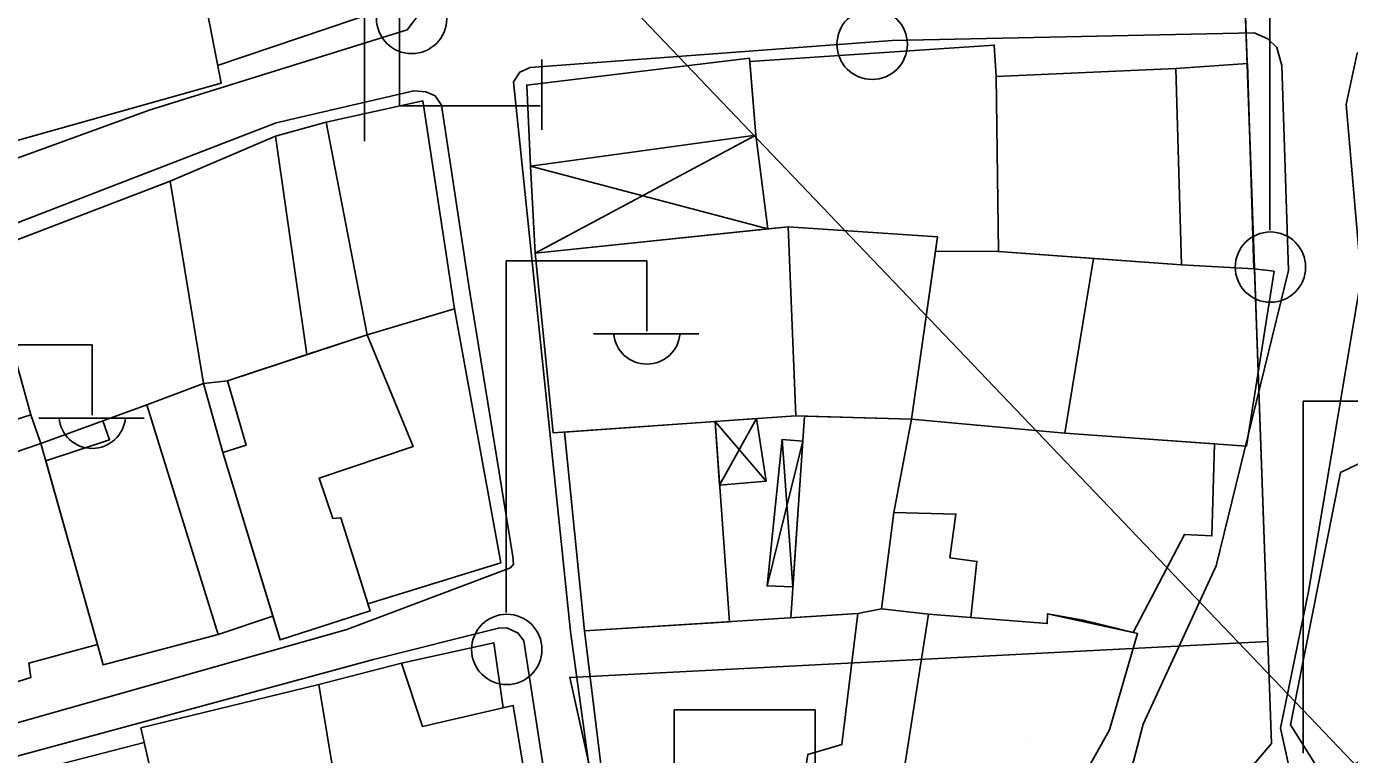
# Model space of a CAD drawing. Extents: x 417997 to 421451, y 4451742 to 4455216.
# Drawn here: x 419762.1 to 419827.9, y 4453416.7 to 4453452.9 of the extents above; entities that cross this region are included whole.
import ezdxf

# ---------------------------------------------------------------- set-up
doc = ezdxf.new("R2010")
doc.units = 0
for name, color, linetype in [('ADA', 7, 'Continuous'), ('ADAKENARI', 7, 'Continuous'), ('B_Mesken', 7, 'Continuous'), ('B_Sundurma', 7, 'Continuous'), ('B_Teras', 7, 'Continuous'), ('Default', 7, 'Continuous'), ('KALDIRIM', 7, 'Continuous'), ('PL_AYA_PARK_DINLENME', 7, 'Continuous'), ('PL_KON_MEV_350', 7, 'Continuous'), ('S_Elektrik_Diregi', 7, 'Continuous'), ('S_Telefon_Kulubesi', 7, 'Continuous'), ('SN_3_DERECE_KAYNAK_KORUMA', 7, 'Continuous'), ('TR_ORTAYOGUNKONUT', 7, 'Continuous'), ('TR_PARKALANI', 7, 'Continuous'), ('Yol_Kaldirim_kenari_bordurtasi', 7, 'Continuous'), ('Yol_Sose', 7, 'Continuous')]:
    doc.layers.add(name, color=color, linetype=linetype)

# ---------------------------------------------------------------- blocks, each defined once
blk = doc.blocks.new('POINT_DISPLAY')
at = {"layer": 'Default'}
blk.add_line((0, 0), (0, 0), dxfattribs=at)

msp = doc.modelspace()

# ---------------------------------------------------------------- linework, layer by layer
at = {"layer": 'ADA'}
for p, q in [((419823.797, 4453422.288), (419789.085, 4453420.499)), ((419823.797, 4453422.288), (419789.085, 4453420.499)), ((419789.085, 4453420.499), (419792.929, 4453403.24)), ((419789.085, 4453420.499), (419792.929, 4453403.24))]:
    msp.add_line(p, q, dxfattribs=at)
at = {"layer": 'ADAKENARI'}
for p, q in [((419821.364, 4453490.275), (419823.797, 4453422.288)), ((419821.364, 4453490.275), (419823.797, 4453422.288)), ((419823.797, 4453422.288), (419823.978, 4453417.212)), ((419823.797, 4453422.288), (419823.978, 4453417.212)), ((419823.978, 4453417.212), (419814.415, 4453405.961)), ((419823.978, 4453417.212), (419814.415, 4453405.961))]:
    msp.add_line(p, q, dxfattribs=at)
at = {"layer": 'B_Mesken'}
for points in [[(419769.355, 4453462.362), (419771.742, 4453450.053), (419761.182, 4453447.083), (419760.477, 4453451.309), (419759.361, 4453456.167), (419758.614, 4453459.309)], [(419798.034, 4453451.123), (419810.189, 4453451.946), (419810.288, 4453450.388), (419810.401, 4453441.68), (419807.262, 4453441.702), (419807.363, 4453442.411), (419799.936, 4453442.912), (419798.926, 4453442.807), (419798.329, 4453447.463)], [(419798.02, 4453451.295), (419798.329, 4453447.463), (419798.926, 4453442.807), (419787.36, 4453441.604), (419787.13, 4453445.92), (419786.942, 4453449.956)], [(419819.505, 4453441.023), (419823.092, 4453440.821), (419822.779, 4453451.036), (419819.214, 4453450.782), (419810.288, 4453450.388), (419810.401, 4453441.68)], [(419783.35, 4453438.836), (419781.778, 4453449.167), (419776.969, 4453448.108), (419774.453, 4453447.42), (419776.015, 4453436.552), (419779.009, 4453437.537)], [(419769.217, 4453445.182), (419774.453, 4453447.42), (419776.015, 4453436.552), (419772.069, 4453435.255), (419770.869, 4453435.119)], [(419770.869, 4453435.119), (419769.217, 4453445.182), (419760.028, 4453441.672), (419762.278, 4453433.555), (419762.779, 4453432.139), (419768.047, 4453434.05)], [(419799.936, 4453442.912), (419800.318, 4453433.504), (419788.249, 4453432.663), (419787.36, 4453441.604)], [(419807.363, 4453442.411), (419806.074, 4453433.348), (419800.318, 4453433.504), (419799.936, 4453442.912)], [(419757.354, 4453431.995), (419762.278, 4453433.555), (419760.028, 4453441.672), (419756.575, 4453440.577), (419751.562, 4453438.71), (419752.784, 4453434.475), (419754.343, 4453429.285), (419757.086, 4453430.189), (419757.721, 4453430.406)], [(419806.074, 4453433.348), (419807.262, 4453441.702), (419810.401, 4453441.68), (419815.123, 4453441.339), (419813.696, 4453432.645)], [(419813.696, 4453432.645), (419815.123, 4453441.339), (419819.505, 4453441.023), (419823.092, 4453440.821), (419824.108, 4453440.698), (419822.736, 4453432.003)], [(419779.009, 4453437.537), (419783.35, 4453438.836), (419785.646, 4453426.203), (419779.044, 4453424.152), (419779.153, 4453423.803), (419774.673, 4453422.363), (419774.31, 4453423.551), (419771.827, 4453431.684), (419772.987, 4453432.041), (419772.069, 4453435.255)], [(419763.022, 4453431.274), (419766.192, 4453432.313), (419765.855, 4453433.255), (419768.047, 4453434.05), (419770.869, 4453435.119), (419771.827, 4453431.684), (419774.31, 4453423.551), (419771.604, 4453422.625), (419765.874, 4453421.12), (419765.59, 4453422.126)], [(419800.748, 4453433.493), (419800.074, 4453423.459), (419803.401, 4453423.67), (419804.586, 4453423.904), (419806.929, 4453423.64), (419809.026, 4453423.475), (419812.824, 4453423.175), (419812.844, 4453423.663), (419817.099, 4453422.73), (419819.65, 4453427.606), (419821.011, 4453427.535), (419821.147, 4453432.116), (419813.696, 4453432.645), (419806.074, 4453433.348)], [(419796.305, 4453433.225), (419797.017, 4453423.266), (419789.819, 4453422.81), (419788.819, 4453432.703)], [(419757.086, 4453430.189), (419762.779, 4453432.139), (419765.59, 4453422.126), (419762.187, 4453421.212), (419762.286, 4453420.484), (419758.01, 4453419.146), (419757.075, 4453421.047), (419756.348, 4453423.207), (419754.343, 4453429.285)], [(419831.27, 4453432.539), (419837.652, 4453421.943), (419826.695, 4453415.323), (419824.924, 4453418.131), (419827.413, 4453430.695)], [(419791.926, 4453410.708), (419791.314, 4453410.606), (419789.819, 4453422.81), (419803.401, 4453423.67), (419802.614, 4453417.161), (419800.915, 4453416.67), (419800.683, 4453415.195), (419801.494, 4453414.596), (419800.932, 4453412.237), (419798.015, 4453411.844)], [(419806.929, 4453423.64), (419805.684, 4453415.705), (419804.662, 4453415.937), (419804.401, 4453412.287), (419812.69, 4453412.106), (419815.914, 4453417.885), (419817.317, 4453422.676), (419814.619, 4453423.345), (419812.844, 4453423.663), (419812.824, 4453423.175)], [(419780.708, 4453421.203), (419785.298, 4453422.218), (419785.774, 4453418.986), (419786.275, 4453419.103), (419787.72, 4453410.238), (419778.61, 4453408.027), (419776.604, 4453420.142)], [(419776.604, 4453420.142), (419778.61, 4453408.027), (419774.115, 4453406.717), (419773.965, 4453407.259), (419770.415, 4453406.388), (419767.754, 4453417.984)], [(419770.415, 4453406.388), (419760.574, 4453403.408), (419759.234, 4453415.021), (419767.922, 4453417.253)]]:
    msp.add_lwpolyline(points, close=True, dxfattribs=at)
at = {"layer": 'B_Sundurma'}
for p, q in [((419798.329, 4453447.463), (419787.36, 4453441.604)), ((419798.926, 4453442.807), (419787.13, 4453445.92)), ((419798.364, 4453433.368), (419796.532, 4453430.052)), ((419798.842, 4453430.264), (419796.305, 4453433.225)), ((419800.665, 4453432.245), (419798.891, 4453425.051)), ((419799.641, 4453432.33), (419800.178, 4453424.996))]:
    msp.add_line(p, q, dxfattribs=at)
for points in [[(419798.329, 4453447.463), (419798.926, 4453442.807), (419787.36, 4453441.604), (419787.13, 4453445.92)], [(419798.364, 4453433.368), (419798.842, 4453430.264), (419796.532, 4453430.052), (419796.305, 4453433.225)], [(419800.665, 4453432.245), (419799.641, 4453432.33), (419798.891, 4453425.051), (419800.178, 4453424.996)]]:
    msp.add_lwpolyline(points, close=True, dxfattribs=at)
at = {"layer": 'B_Teras'}
for points in [[(419810.401, 4453441.68), (419810.288, 4453450.388), (419819.214, 4453450.782), (419819.505, 4453441.023)], [(419776.015, 4453436.552), (419774.453, 4453447.42), (419776.969, 4453448.108), (419779.009, 4453437.537)], [(419772.069, 4453435.255), (419779.009, 4453437.537), (419781.294, 4453431.977), (419776.614, 4453430.408), (419777.305, 4453428.407), (419777.694, 4453428.436), (419779.153, 4453423.803), (419774.673, 4453422.363), (419771.827, 4453431.684), (419772.987, 4453432.041)], [(419771.827, 4453431.684), (419770.869, 4453435.119), (419768.047, 4453434.05), (419771.604, 4453422.625), (419774.31, 4453423.551)], [(419805.19, 4453428.702), (419806.074, 4453433.348), (419813.696, 4453432.645), (419821.147, 4453432.116), (419821.011, 4453427.535), (419819.65, 4453427.606), (419817.099, 4453422.73), (419812.844, 4453423.663), (419812.824, 4453423.175), (419809.026, 4453423.475), (419809.329, 4453426.264), (419807.977, 4453426.449), (419808.284, 4453428.617)], [(419809.329, 4453426.264), (419809.026, 4453423.475), (419806.929, 4453423.64), (419804.586, 4453423.904), (419805.19, 4453428.702), (419808.284, 4453428.617), (419807.977, 4453426.449)], [(419776.604, 4453420.142), (419780.708, 4453421.203), (419781.764, 4453418.049), (419786.275, 4453419.103), (419787.72, 4453410.238), (419778.61, 4453408.027)]]:
    msp.add_lwpolyline(points, close=True, dxfattribs=at)
at = {"layer": 'KALDIRIM'}
msp.add_arc((419808.596, 4453420.598), 23.252, 277.21841, 2.04915, dxfattribs=at)
msp.add_arc((419808.596, 4453420.598), 23.252, 277.21841, 2.04915, dxfattribs=at)
at = {"layer": 'PL_AYA_PARK_DINLENME'}
msp.add_lwpolyline([(419814.415, 4453405.961), (419792.929, 4453403.24), (419789.085, 4453420.499), (419823.797, 4453422.288), (419823.978, 4453417.212)], close=True, dxfattribs=at)
msp.add_lwpolyline([(419814.415, 4453405.961), (419792.929, 4453403.24), (419789.085, 4453420.499), (419823.797, 4453422.288), (419823.978, 4453417.212)], close=True, dxfattribs=at)
at = {"layer": 'PL_KON_MEV_350'}
msp.add_lwpolyline([(419792.929, 4453403.24), (419789.085, 4453420.499), (419823.797, 4453422.288), (419821.364, 4453490.275), (419811.477, 4453584.171), (419811.266, 4453586.184), (419800.26, 4453595.216), (419665.012, 4453582.825)], dxfattribs=at)
msp.add_lwpolyline([(419792.929, 4453403.24), (419789.085, 4453420.499), (419823.797, 4453422.288), (419821.364, 4453490.275), (419811.477, 4453584.171), (419811.266, 4453586.184), (419800.26, 4453595.216), (419665.012, 4453582.825)], dxfattribs=at)
at = {"layer": 'S_Elektrik_Diregi'}
for p, q in [((419823.889, 4453442.738), (419823.889, 4453460.238)), ((419785.915, 4453423.723), (419785.915, 4453441.223)), ((419785.915, 4453441.223), (419792.915, 4453441.223)), ((419792.915, 4453437.723), (419792.915, 4453441.223)), ((419790.255, 4453437.583), (419795.505, 4453437.583)), ((419758.334, 4453437.033), (419765.334, 4453437.033)), ((419765.334, 4453433.533), (419765.334, 4453437.033)), ((419825.55, 4453416.732), (419825.55, 4453434.232)), ((419825.55, 4453434.232), (419832.55, 4453434.232)), ((419762.674, 4453433.393), (419767.924, 4453433.393)), ((419794.277, 4453401.382), (419794.277, 4453418.882)), ((419794.277, 4453418.882), (419801.277, 4453418.882)), ((419801.277, 4453415.382), (419801.277, 4453418.882))]:
    msp.add_line(p, q, dxfattribs=at)
for centre in [(419781.219, 4453453.271), (419804.119, 4453451.987), (419823.925, 4453440.903), (419785.951, 4453421.888)]:
    msp.add_circle(centre, 1.75, dxfattribs=at)
for centre in [(419792.916, 4453437.736), (419765.335, 4453433.546)]:
    msp.add_arc(centre, 1.658, 184.83843, 355.14641, dxfattribs=at)
at = {"layer": 'S_Telefon_Kulubesi'}
for p, q in [((419780.617, 4453448.925), (419780.617, 4453459.425)), ((419778.867, 4453454.175), (419778.867, 4453447.175)), ((419787.687, 4453447.735), (419787.687, 4453451.235)), ((419780.617, 4453448.925), (419787.617, 4453448.925))]:
    msp.add_line(p, q, dxfattribs=at)
at = {"layer": 'SN_3_DERECE_KAYNAK_KORUMA'}
msp.add_line((420010.573, 4453225.257), (419772.919, 4453473.957), dxfattribs=at)
msp.add_line((420010.573, 4453225.257), (419772.919, 4453473.957), dxfattribs=at)
at = {"layer": 'TR_ORTAYOGUNKONUT'}
msp.add_lwpolyline([(419792.929, 4453403.24), (419789.085, 4453420.499), (419823.797, 4453422.288), (419821.364, 4453490.275), (419811.477, 4453584.171), (419811.266, 4453586.184), (419800.26, 4453595.216)], dxfattribs=at)
msp.add_lwpolyline([(419792.929, 4453403.24), (419789.085, 4453420.499), (419823.797, 4453422.288), (419821.364, 4453490.275), (419811.477, 4453584.171), (419811.266, 4453586.184), (419800.26, 4453595.216)], dxfattribs=at)
at = {"layer": 'Yol_Kaldirim_kenari_bordurtasi'}
msp.add_lwpolyline([(419776.619, 4453475.767), (419776.296, 4453475.283), (419780.204, 4453454.431), (419779.722, 4453453.677), (419771.571, 4453450.934)], dxfattribs=at)
at = {"layer": 'Yol_Sose'}
for points in [[(419912.44, 4453490.749), (419921.528, 4453474.799), (419921.513, 4453474.287), (419921.402, 4453473.871), (419920.948, 4453473.424), (419903.208, 4453462.321), (419878.32, 4453446.473), (419826.474, 4453414.308), (419825.843, 4453414.249), (419825.375, 4453414.581), (419825.042, 4453415.184), (419824.424, 4453417.966), (419825.825, 4453424.771), (419828.437, 4453440.368), (419827.687, 4453448.986), (419828.24, 4453451.538), (419837.255, 4453457.161), (419864.476, 4453473.138), (419895.415, 4453493.357), (419905.2, 4453499.378), (419905.753, 4453499.382), (419907.015, 4453499.009), (419907.563, 4453498.452)], [(419705.372, 4453452.226), (419724.506, 4453459.04), (419757.49, 4453471.774), (419771.105, 4453476.582), (419772.806, 4453476.562), (419774.575, 4453476.449), (419775.881, 4453476.258), (419777.005, 4453475.511), (419778.048, 4453473.709), (419781.49, 4453455.431), (419781.52, 4453454.581), (419781.527, 4453453.403), (419780.999, 4453452.701), (419768.166, 4453448.715), (419751.967, 4453442.824), (419735.14, 4453436.654), (419713.273, 4453429.164), (419699.426, 4453425.747), (419699.058, 4453425.758), (419698.678, 4453425.798), (419698.33, 4453425.903), (419698.088, 4453426.159), (419695.515, 4453437.348)], [(419817.595, 4453418.167), (419813.113, 4453401.027), (419812.867, 4453400.614), (419812.501, 4453400.353), (419794.301, 4453398.247), (419793.807, 4453398.485), (419793.616, 4453399.166), (419790.829, 4453410.362), (419789.12, 4453422.774), (419786.288, 4453450.127), (419786.593, 4453450.598), (419787.12, 4453450.841), (419805.116, 4453452.17), (419823.121, 4453452.55), (419823.802, 4453452.259), (419824.248, 4453451.82), (419824.499, 4453450.931), (419824.817, 4453440.733), (419821.228, 4453426.054)], [(419723.593, 4453428.793), (419752.959, 4453439.775), (419774.488, 4453448.088), (419781.327, 4453449.676), (419781.918, 4453449.622), (419782.389, 4453449.426), (419782.705, 4453448.954), (419784.1, 4453439.758), (419786.25, 4453426.505), (419786.286, 4453426.133), (419786.13, 4453425.953), (419777.998, 4453422.873), (419749.346, 4453414.775), (419742.317, 4453413.898), (419730.378, 4453411.561), (419709.567, 4453407.377), (419708.867, 4453407.726), (419708.4, 4453408.571), (419708.09, 4453409.809), (419706.684, 4453416.099), (419705.392, 4453422.956), (419705.649, 4453423.396), (419706.492, 4453424.03), (419719.023, 4453427.318)], [(419821.228, 4453426.054), (419817.595, 4453418.167)], [(419759.101, 4453386.516), (419767.094, 4453391.678), (419786.955, 4453398.743), (419787.501, 4453399.226), (419787.831, 4453400.231), (419788.376, 4453402.165), (419788.608, 4453410.587), (419786.799, 4453422.315), (419786.518, 4453422.703), (419785.948, 4453422.96), (419785.53, 4453422.947), (419779.314, 4453421.389)], [(419779.314, 4453421.389), (419749.304, 4453413.255)]]:
    msp.add_lwpolyline(points, dxfattribs=at)

# ---------------------------------------------------------------- block references
at = {"layer": 'TR_PARKALANI', "xscale": 0.1, "yscale": 0.10000000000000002}
msp.add_blockref('POINT_DISPLAY', (419811.968, 4453417.429), dxfattribs=at)
msp.add_blockref('POINT_DISPLAY', (419811.968, 4453417.429), dxfattribs=at)

doc.saveas('drawing.dxf')
